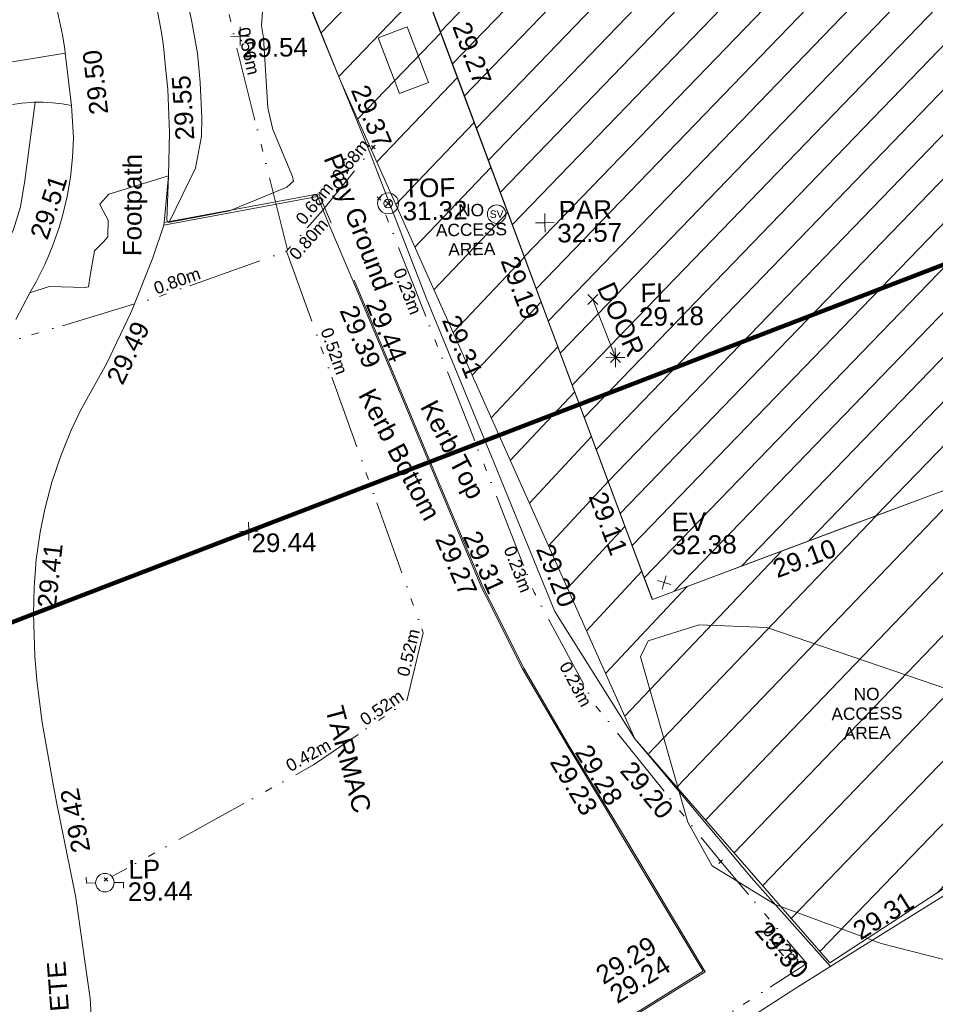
# Model space of a CAD drawing. Header units: millimetres. Extents: x -287732 to 520720, y -88450 to 287754.
# Tile 336 of 383: x 341707 to 360209, y 91084 to 110970. Entities that reach past the tile are written whole.
import ezdxf

# ---------------------------------------------------------------- set-up
doc = ezdxf.new("R2010")
doc.units = ezdxf.units.MM
doc.linetypes.add('IMPORT-HIDDEN2 _3_', pattern=[4762.5, 3175, -1587.5])
doc.linetypes.add('IMPORT-UG_ELEC_STREET LIGHTING_QLB2 _2_', pattern=[2700, 1500, -300.0000000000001, 0, -250, 150, -300.0000000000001, 0, -200])
for name, color, linetype, lineweight, true_color in [('00__TOPO__TOP_OF_FENCE_SYMBOL', 7, 'Continuous', 9, 0x666666), ('00_TOPO_EAVE', 7, 'Continuous', 9, 0x666666), ('00_TOPO_FURN_LAMP_POST', 7, 'Continuous', 9, 0x666666), ('00_TOPO_LEVEL_FLOOR', 7, 'Continuous', 9, 0x666666), ('00_TOPO_SERV_STOP_VALVE', 7, 'Continuous', 9, 0x666666), ('00_UAV_BUILDING_HATCH', 7, 'Continuous', 9, 0x999999), ('00_UAV_BUILDING_OUTLINE', 5, 'Continuous', 9, 0x0000ff), ('00_UAV_EAVE', 7, 'Continuous', 9, 0x666666), ('00_UAV_FENCE', 7, 'Continuous', 9, 0x264c2f), ('00_UAV_FOOTPATH', 7, 'Continuous', 9, 0xa50000), ('00_UAV_FORM_LINES', 7, 'Continuous', 9, 0x666666), ('00_UAV_FURN_LAMP_POST', 7, 'Continuous', 9, 0xa50000), ('00_UAV_INT_DOOR', 7, 'Continuous', 9, 0x7f4f3f), ('00_UAV_KERB_BOTTOM', 1, 'Continuous', 9, 0xff0000), ('00_UAV_KERB_TOP', 7, 'Continuous', 9, 0xa500a5), ('00_UAV_LEVEL_FLOOR', 7, 'Continuous', 9, 0x666666), ('00_UAV_LEVEL_SPOT', 7, 'Continuous', 9, 0x666666), ('00_UAV_PARAPET', 7, 'Continuous', 9, 0x666666), ('00_UAV_PLAY_GROUND', 3, 'Continuous', 9, 0x00ff00), ('00_UAV_SERV_IC', 5, 'Continuous', 9, 0x0000ff), ('00_UAV_TOP_OF_FENCE', 6, 'Continuous', 9, 0xff00ff), ('00_UAV_TREE_LINE', 7, 'Continuous', 9, 0x52a552), ('01_DTM_CONTOUR_MNR', 7, 'Continuous', 9, 0xa5a552), ('12333-PUM-2D-U-0001-C01 - Rev2_REVIT IMPORT_dwg', 7, 'Continuous', 9, 0x767676), ('A_RHA_Line', 7, 'Continuous', 9, 0x00a600), ('PUM-CHAMBER EXTENTS', 6, 'IMPORT-HIDDEN2 _3_', 9, 0xff00ff), ('PUM-ELECTRIC-SL-QLB2', 7, 'IMPORT-UG_ELEC_STREET LIGHTING_QLB2 _2_', 9, 0xff7f7f), ('PUM-UNABLE TO SURVEY', 190, 'Continuous', 9, 0x7f00ff)]:
    doc.layers.add(name, color=color, linetype=linetype, lineweight=lineweight, true_color=true_color)
for name, color, linetype, lineweight in [('00_UAV_SURFACE', 7, 'Continuous', 9), ('00_UAV_SURVEY_TEXT', 7, 'Continuous', 9), ('GEN-TEXT', 7, 'Continuous', 9)]:
    doc.layers.add(name, color=color, linetype=linetype, lineweight=lineweight)
doc.styles.add('Arial_1', font='arial.ttf', dxfattribs={"height": 250})
doc.styles.add('Swis721 Lt BT', font='swissl.ttf', dxfattribs={"height": 399.9999999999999})
doc.styles.add('Swis721 Lt BT_2', font='swissl.ttf', dxfattribs={"height": 375})

# ---------------------------------------------------------------- blocks, each defined once
blk = doc.blocks.new('12333-PUM-2D-U-0001-C01 - Rev2_REVIT IMPORT_dwg_MSL_Eaves_SYM_1-V82-Site Location Plan Proposed')
at = {"layer": '00_TOPO_EAVE', "color": 254, "true_color": 0xcccccc}
for p, q in [((356.5791934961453, -116.0873754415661), (-356.5791934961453, 116.0873754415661)), ((-116.0873754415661, -356.5791934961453), (116.0873754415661, 356.5791934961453))]:
    blk.add_line(p, q, dxfattribs=at)
blk = doc.blocks.new('12333-PUM-2D-U-0001-C01 - Rev2_REVIT IMPORT_dwg_MSL_Lamp_Post_SYM-2077240-Site Location Plan Proposed')
at = {"layer": '00_TOPO_FURN_LAMP_POST', "color": 254, "true_color": 0xcccccc, "flags": 128}
for points in [[(-500.1060478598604, 0), (-1000.212095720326, 0), (-1000.212095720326, 316.7338303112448)], [(500.1060478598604, 0), (1000.21209571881, 0), (1000.21209571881, -316.7338303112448)]]:
    blk.add_lwpolyline(points, dxfattribs=at)
at = {"layer": '00_TOPO_FURN_LAMP_POST', "color": 254, "true_color": 0xcccccc}
blk.add_circle((0, 0), 500.1060478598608, dxfattribs=at)
blk = doc.blocks.new('12333-PUM-2D-U-0001-C01 - Rev2_REVIT IMPORT_dwg_MSL_Parapet_SYM-V122-Site Location Plan Proposed')
at = {"layer": '00_UAV_PARAPET', "color": 254, "true_color": 0xcccccc, "flags": 128}
for points in [[(0, -500.0000000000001), (0, 0), (-500.0000000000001, 0)], [(500.0000000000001, 0), (0, 0), (0, 500.0000000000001)]]:
    blk.add_lwpolyline(points, dxfattribs=at)
blk = doc.blocks.new('12333-PUM-2D-U-0001-C01 - Rev2_REVIT IMPORT_dwg_MSL_Sluice_Valve_SYM-2077246-Site Location Plan Proposed')
at = {"layer": '00_TOPO_SERV_STOP_VALVE', "color": 254, "true_color": 0xcccccc}
blk.add_circle((0, 0), 500.0000000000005, dxfattribs=at)
at = {"layer": '00_TOPO_SERV_STOP_VALVE', "insert": (0, 198.9876086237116), "char_height": 399.9999999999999, "width": 785.1100955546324, "attachment_point": 2, "line_spacing_factor": 1.005061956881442, "style": 'Swis721 Lt BT'}
blk.add_mtext('SV', dxfattribs=at)
blk = doc.blocks.new('12333-PUM-2D-U-0001-C01 - Rev2_REVIT IMPORT_dwg_MSL_Node_LineworkTOF-2077248-Site Location Plan Proposed')
at = {"layer": '00__TOPO__TOP_OF_FENCE_SYMBOL', "color": 254, "true_color": 0xcccccc, "flags": 128}
for points in [[(165.3591892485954, 165.3591892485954), (0, 0), (-165.3591892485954, 165.3591892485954)], [(165.3591892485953, -165.3591892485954), (0, 0), (-165.3591892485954, -165.3591892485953)]]:
    blk.add_lwpolyline(points, dxfattribs=at)
at = {"layer": '00__TOPO__TOP_OF_FENCE_SYMBOL', "color": 254, "true_color": 0xcccccc}
for radius in [562.5594001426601, 233.853208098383]:
    blk.add_circle((0, 0), radius, dxfattribs=at)
blk = doc.blocks.new('12333-PUM-2D-U-0001-C01 - Rev2_REVIT IMPORT_dwg_MSL_FLlvl_SYM-V156-Site Location Plan Proposed')
at = {"layer": '00_TOPO_LEVEL_FLOOR', "color": 254, "true_color": 0xcccccc, "flags": 128}
for points in [[(0, -38.9261101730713), (0, 0), (-38.9261101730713, 0)], [(38.9261101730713, 0), (0, 0), (0, 38.9261101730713)]]:
    blk.add_lwpolyline(points, dxfattribs=at)
blk = doc.blocks.new('12333-PUM-2D-U-0001-C01 - Rev2_REVIT IMPORT_dwg_MSL_Node_Linework-V178-Site Location Plan Proposed')
at = {"layer": '00_UAV_INT_DOOR', "color": 9, "true_color": 0xd4c4bf, "flags": 128}
for points in [[(530.3860888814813, 530.3860888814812), (0, 0), (-530.3860888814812, 530.3860888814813)], [(530.3860888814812, -530.3860888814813), (0, 0), (-530.3860888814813, -530.3860888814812)]]:
    blk.add_lwpolyline(points, dxfattribs=at)
blk = doc.blocks.new('12333-PUM-2D-U-0001-C01 - Rev2_REVIT IMPORT_dwg_UAV-2077255-Site Location Plan Proposed')
at = {"layer": '00_UAV_LEVEL_SPOT', "color": 254, "true_color": 0xcccccc, "flags": 128}
for points in [[(0, -500.0000000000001), (0, 0), (-500.0000000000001, 0)], [(500.0000000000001, 0), (0, 0), (0, 500.0000000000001)]]:
    blk.add_lwpolyline(points, dxfattribs=at)
blk = doc.blocks.new('12333-PUM-2D-U-0001-C01 - Rev2_REVIT IMPORT_dwg_MGS62954_T2_Galway_ITM_3d_Rev1-2077680-Site Location Plan Proposed')
at = {"layer": '00_UAV_BUILDING_HATCH', "true_color": 0xcccccc}
h = blk.add_hatch(dxfattribs=at)
h.set_pattern_fill('FP_1', color=254, style=0, pattern_type=2)
h.set_pattern_definition([(45, (0, 0), (-441.9417382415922, 441.9417382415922), [])])
h.paths.add_polyline_path([(534258130.3624687, 725648483.3139626), (534277656.3624687, 725655386.3139625), (534278388.3624688, 725653331.3139626), (534295255.4606528, 725659853.8927271), (534294221.4606529, 725663214.8927271), (534296151.4606528, 725663830.8927269), (534296560.4606526, 725662667.892727), (534309422.4606529, 725667184.8927269), (534307379.4606528, 725673087.8927273), (534303370.4606528, 725671653.8927271), (534300995.586905, 725678397.3035645), (534310510.4335188, 725681741.4081918), (534314220.586905, 725671576.3035644), (534326500.586905, 725675858.3035647), (534324518.5869049, 725681362.3035645), (534326113.5869048, 725681952.3035647), (534324160.5869049, 725687672.3035647), (534318720.5869049, 725685739.3035644), (534311382.586905, 725706099.3035647), (534306310.3243251, 725704323.4114221), (534306355.1088055, 725704192.7557819), (534273124.3649247, 725692215.3564034), (534273147.722073, 725692180.3999606), (534273192.9489231, 725691953.0292308), (534273147.722073, 725691725.658501), (534273018.9269006, 725691532.9029037), (534272826.1713033, 725691404.1077313), (534272598.8005735, 725691358.8808813), (534272359.2318197, 725691412.2581903), (534272168.7586477, 725691547.7426457), (534272046.0540514, 725691744.888188), (534272030.8694313, 725691821.2264287), (534266685.9286339, 725689894.7426035), (534268524.939883, 725684612.5737506), (534268047.928634, 725684437.7426035), (534269413.1688387, 725680562.3524156), (534277645.4188779, 725683533.3784789), (534277949.5529159, 725682690.6704743), (534281834.7170621, 725684092.8295298), (534281561.9286339, 725684932.7426034), (534287959.928634, 725687070.7426035), (534294707.928634, 725667896.7426035), (534289312.3624687, 725665760.3139626), (534287625.3624685, 725670664.3139626), (534264563.3624688, 725662495.3139625), (534260945.3624687, 725672663.3139623), (534250837.3624687, 725669091.3139625), (534258126.7857321, 725648493.4208305)])
h.paths.add_polyline_path([(534297904.586905, 725687834.3035645), (534296489.5869049, 725693151.3035643), (534301799.586905, 725695024.3035644), (534303779.5869048, 725689436.3035645), (534301175.8806049, 725688726.3227148)])
at = {"layer": '00_UAV_BUILDING_OUTLINE', "color": 254, "true_color": 0xcccccc, "flags": 128}
blk.add_lwpolyline([(534266623.8804026, 725651486.0157087), (534261909.8111722, 725649819.4572792), (534258130.3624686, 725648483.3139625), (534257799.6871737, 725649417.7108471), (534256131.8164296, 725654130.6520636), (534254463.9456857, 725658843.5932801), (534252796.0749417, 725663556.5344967), (534251128.2041978, 725668269.4757131), (534250837.3624687, 725669091.3139623), (534254727.8519678, 725670466.1485975), (534259440.0501462, 725672131.3614875), (534260945.3624686, 725672663.3139623), (534262086.0751001, 725669457.4637592), (534263762.238277, 725664746.7873683), (534264563.3624687, 725662495.3139625)], dxfattribs=at)
at = {"layer": '00_UAV_FENCE', "color": 254, "true_color": 0xcccccc, "flags": 128}
for points in [[(534248430.8741636, 725668401.7106274), (534249468.7809302, 725665710.5499718), (534250224.7017854, 725663734.8294015), (534250405.7809303, 725663261.5499718), (534251409.7809302, 725660599.5499718), (534252009.6354766, 725659065.8678071), (534252519.7809302, 725657761.5499718), (534253664.7809302, 725654650.5499719), (534253768.4322459, 725654386.4445233), (534254976.7809302, 725651307.5499718), (534255586.8824955, 725649731.9730554), (534256152.7809302, 725648270.5499719), (534257725.7809302, 725645674.5499718), (534257975.8132366, 725645365.8841685), (534260032.7809302, 725642826.5499718), (534261161.3298785, 725641515.9540868), (534261597.8993509, 725641008.9613199)], [(534260043.9762816, 725640057.6276104), (534260889.9762816, 725640584.6276104), (534262062.2759603, 725641287.311691), (534264259.9762816, 725642604.6276104)]]:
    blk.add_lwpolyline(points, dxfattribs=at)
at = {"layer": '00_UAV_FOOTPATH', "color": 254, "true_color": 0xcccccc, "flags": 128}
for points in [[(534245487.7809302, 725664025.5499718), (534245971.0973221, 725662038.7986877), (534245984.7809303, 725661982.5499718), (534246226.7152734, 725661044.1647745), (534246409.2505204, 725660092.4400829), (534246452.7809302, 725659801.5499718), (534246461.3332835, 725659722.3693131), (534245347.7809302, 725659559.5499717)], [(534248266.6973364, 725660969.4735988), (534248411.7189083, 725660106.5885395), (534248446.7809302, 725659827.5499717), (534248482.8605052, 725659396.3908409), (534248519.7451705, 725658955.6106956), (534248537.8159123, 725658080.8105296), (534248500.9218389, 725657206.6019107), (534248409.208554, 725656336.4349409), (534248391.7809301, 725656213.5499717), (534248156.8663293, 725655556.4457585), (534247730.352124, 725654531.9220282), (534247729.7809302, 725654530.5499719), (534247687.8918599, 725654438.9100708), (534247191.5612284, 725653444.6666361), (534246633.7809303, 725652483.5499717), (534246446.5492439, 725652103.1844008), (534246227.2473658, 725651587.6975677), (534246040.745916, 725651059.4578509), (534245887.7809302, 725650520.5499719), (534245785.0458581, 725650058.0584512), (534245769.7290698, 725649963.5083421), (534245695.4638267, 725649505.0710654), (534245640.7809302, 725648947.5499718), (534245620.4577109, 725648411.3099725), (534245631.7809302, 725647555.5499718), (534245662.8166471, 725647061.9876536), (534245758.7809303, 725646211.5499718), (534245953.4466474, 725644994.5119804), (534246016.7809302, 725644598.5499717), (534246375.7809302, 725642668.5499718), (534246376.672755, 725642662.798964), (534246627.7809302, 725640620.5499718), (534246650.8454598, 725640048.6374254)], [(534245367.6066167, 725654358.3746083), (534245661.6066167, 725654890.3746083), (534245791.0927507, 725655110.5416024), (534245974.7059985, 725655463.1892549), (534246062.6032214, 725655661.4970144), (534246135.8139983, 725655826.670209), (534246273.7809303, 725656199.5499719), (534246348.9024624, 725656439.7732394), (534246447.9518553, 725656824.8231184), (534246522.6283147, 725657215.3325524), (534246572.637127, 725657609.7603791), (534246597.7809301, 725658006.5499718), (534246565.647172, 725658659.2942924), (534246376.7642629, 725658697.1661069), (534246185.8760799, 725658723.1031342), (534245993.7359716, 725658737.0030123), (534245801.1022278, 725658738.810885), (534245757.7809302, 725658737.5499718), (534245565.5784456, 725658724.5410256), (534245374.5720673, 725658699.4892558)]]:
    blk.add_lwpolyline(points, dxfattribs=at)
at = {"layer": '00_UAV_FORM_LINES', "color": 254, "true_color": 0xcccccc, "flags": 128}
for points in [[(534248507.3121759, 725656283.6207765), (534249053.3625001, 725657354.3140001), (534249180.3625001, 725657999.3140001), (534249198.3625, 725658368.3140001), (534249177.3625, 725659078.314), (534249129.3625001, 725659671.3140001), (534249021.3625, 725660339.314), (534248425.3625001, 725663245.3140001), (534247888.3625001, 725665370.314), (534247372.3625, 725667219.314)], [(534233941.9390433, 725654505.8809636), (534234781.3695002, 725652566.5445001), (534234947.3695001, 725652057.5445001), (534235159.3695002, 725651858.5445001), (534235521.3695001, 725651673.5445001), (534236492.3695002, 725651398.5445001), (534237861.3695001, 725651383.5445), (534238629.3695002, 725651420.5445), (534239103.3695002, 725651479.5445001), (534240588.3695002, 725652140.5445002), (534242076.3695002, 725653070.5445001), (534243948.3695002, 725654510.5445001), (534244523.3695002, 725654988.5445001), (534245191.3695001, 725655845.5445001), (534245353.3695002, 725656177.5445), (534245499.3695001, 725656634.5445), (534245597.3695001, 725657164.5445001), (534245832.453704, 725658738.5166506)]]:
    blk.add_lwpolyline(points, dxfattribs=at)
at = {"layer": '00_UAV_INT_DOOR', "color": 254, "true_color": 0xcccccc}
blk.add_line((534257467.3715001, 725653380.701), (534257032.3715001, 725654559.701), dxfattribs=at)
at = {"layer": '00_UAV_KERB_BOTTOM', "color": 254, "true_color": 0xcccccc, "flags": 128}
for points in [[(534251722.7809301, 725656173.5499719), (534251504.7809302, 725656735.5499718), (534248391.7809301, 725656213.5499717)], [(534245828.7150481, 725635353.615965), (534246836.7809302, 725633598.5499718), (534248204.7809303, 725634421.5499718), (534249382.5470678, 725635139.4384906), (534250071.7809302, 725635559.5499717), (534251947.7809302, 725636691.5499718), (534253654.2086415, 725637736.703389), (534253854.7809303, 725637859.5499718), (534255556.7809302, 725638891.5499718), (534257279.7809302, 725639918.5499718), (534257939.6059797, 725640310.8170975), (534259025.7809302, 725640956.5499718), (534257398.7809303, 725643783.5499718), (534257159.2221608, 725644193.2538966), (534256373.7809303, 725645536.5499718), (534255483.7809302, 725647128.5499719), (534254778.6215464, 725648586.8266826), (534254689.7809302, 725648770.5499719), (534253798.7809301, 725650991.5499719), (534252995.7809302, 725653012.5499717), (534252911.4249098, 725653222.8136168), (534252187.7809304, 725655026.5499719)]]:
    blk.add_lwpolyline(points, dxfattribs=at)
at = {"layer": '00_UAV_KERB_TOP', "color": 254, "true_color": 0xcccccc, "flags": 128}
for points in [[(534251769.3967128, 725656191.6322505), (534251536.6707706, 725656791.595459), (534248399.1461148, 725656265.483069)], [(534245815.0117987, 725635317.2403811), (534246826.0141058, 725633557.0620041), (534248220.3207284, 725634395.8882836), (534249366.8436697, 725635094.7330115), (534250087.3376742, 725635533.8986126), (534251963.3652277, 725636665.9152387), (534253638.5560293, 725637691.9366634), (534253870.3927044, 725637833.9320679), (534255572.2383621, 725638865.838483), (534257295.1261945, 725639892.7716253), (534257923.6952599, 725640266.4570146), (534259066.5364615, 725640945.8780724), (534257424.7308066, 725643798.6036943), (534257233.4300205, 725644125.7746973), (534256399.8251889, 725645551.4422771), (534255510.4013376, 725647142.4116832), (534254846.2623406, 725648515.8578206), (534254717.2390729, 725648782.6792384), (534253826.6424874, 725651002.6736449), (534253023.642387, 725653023.6738973), (534252973.2528518, 725653149.2735559), (534252215.6237752, 725655037.720289)]]:
    blk.add_lwpolyline(points, dxfattribs=at)
at = {"layer": '00_UAV_PLAY_GROUND', "color": 254, "true_color": 0xcccccc}
blk.add_line((534252187.7809302, 725655026.5499719), (534251722.7809301, 725656173.5499719), dxfattribs=at)
at = {"layer": '00_UAV_SERV_IC', "color": 254, "true_color": 0xcccccc, "flags": 128}
blk.add_lwpolyline([(534253379.7809301, 725660134.5499719), (534253791.7809302, 725659000.5499717), (534253200.2046114, 725658785.6210093), (534252788.2046112, 725659919.6210093)], close=True, dxfattribs=at)
at = {"layer": '00_UAV_SURFACE', "color": 254, "true_color": 0xcccccc}
blk.add_line((534246565.647172, 725658659.2942924), (534246461.3332832, 725659722.3693129), dxfattribs=at)
at = {"layer": '00_UAV_TREE_LINE', "color": 254, "true_color": 0xcccccc, "flags": 128}
blk.add_lwpolyline([(534265237.9762816, 725646140.6276104), (534260432.9762816, 725647876.6276104), (534259066.9762816, 725647952.6276104), (534258028.9762816, 725647647.6276103), (534257867.9762816, 725647330.6276104), (534258764.9762816, 725643970.6276104), (534259246.9762816, 725643083.6276103), (534260501.9762816, 725642275.6276104), (534262633.9762816, 725641455.6276104), (534264836.9762816, 725640849.6276104)], dxfattribs=at)
at = {"layer": '01_DTM_CONTOUR_MNR', "color": 254, "true_color": 0xcccccc, "flags": 128}
blk.add_lwpolyline([(534250462.2112573, 725660496.8932749), (534250432.9417206, 725660201.4630703), (534250467.3971232, 725659957.5083531), (534250536.1120922, 725658544.0515084), (534250625.2346447, 725658108.1345985), (534251007.1423661, 725657149.7927614), (534251025.2369465, 725657053.9251251), (534250887.6179894, 725656936.7204523), (534249720.0000001, 725656480), (534249160.0000001, 725656380), (534248480.0000001, 725656262.5000002), (534248456.6666668, 725656312.0000001), (534248500.0000001, 725657210.0000001), (534247293.8751927, 725656859.6771591), (534247104.8332278, 725656659.6326791), (534247122.7781284, 725656608.4563618), (534247270.1596092, 725656336.2565147), (534247257.1513473, 725655998.9540414), (534247163.7124712, 725655897.3672055), (534246979.7681704, 725655717.7537595), (534246885.4450472, 725655220.5166284), (534246850.6073753, 725654994.6790576), (534246776.7802693, 725654981.5605382), (534246054.0828601, 725655016.8760442), (534245660.0000001, 725654890), (534245370.0000001, 725654360)], dxfattribs=at)
for name, p, xscale, yscale, zscale in [('12333-PUM-2D-U-0001-C01 - Rev2_REVIT IMPORT_dwg_UAV-2077255-Site Location Plan Proposed', (534250000.0000001, 725660000), 0.375, 0.375, 0.375), ('12333-PUM-2D-U-0001-C01 - Rev2_REVIT IMPORT_dwg_MSL_Node_LineworkTOF-2077248-Site Location Plan Proposed', (534252929.1936294, 725656572.7624074), 0.375, 0.375, 0.375), ('12333-PUM-2D-U-0001-C01 - Rev2_REVIT IMPORT_dwg_MSL_Sluice_Valve_SYM-2077246-Site Location Plan Proposed', (534255118.7809302, 725656318.5499719), 0.375, 0.375, 0.375), ('12333-PUM-2D-U-0001-C01 - Rev2_REVIT IMPORT_dwg_MSL_Parapet_SYM-V122-Site Location Plan Proposed', (534256090.854, 725656125.3760002), 0.375, 0.375, 0.375), ('12333-PUM-2D-U-0001-C01 - Rev2_REVIT IMPORT_dwg_MSL_Node_Linework-V178-Site Location Plan Proposed', (534257032.3715001, 725654559.701), 0.19, 0.19, 0.19), ('12333-PUM-2D-U-0001-C01 - Rev2_REVIT IMPORT_dwg_MSL_FLlvl_SYM-V156-Site Location Plan Proposed', (534257467.3715001, 725653380.701), 4.94, 4.94, 4.94), ('12333-PUM-2D-U-0001-C01 - Rev2_REVIT IMPORT_dwg_MSL_Node_Linework-V178-Site Location Plan Proposed', (534257467.3715001, 725653380.701), 0.19, 0.19, 0.19), ('12333-PUM-2D-U-0001-C01 - Rev2_REVIT IMPORT_dwg_UAV-2077255-Site Location Plan Proposed', (534250000.0000001, 725650000.0000001), 0.375, 0.375, 0.375), ('12333-PUM-2D-U-0001-C01 - Rev2_REVIT IMPORT_dwg_MSL_Eaves_SYM_1-V82-Site Location Plan Proposed', (534258372.3625, 725648818.3140001), 0.375, 0.375, 0.375), ('12333-PUM-2D-U-0001-C01 - Rev2_REVIT IMPORT_dwg_MSL_Lamp_Post_SYM-2077240-Site Location Plan Proposed', (534246968.6707792, 725642955.6024221), 0.375, 0.375, 0.375)]:
    blk.add_blockref(name, p, dxfattribs=dict(xscale=xscale, yscale=yscale, zscale=zscale))
at = {"layer": '00_UAV_BUILDING_OUTLINE', "color": 251, "true_color": 0x666666, "char_height": 375, "width": 1495.902363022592, "attachment_point": 1, "line_spacing_factor": 1.005061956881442, "style": 'Swis721 Lt BT_2'}
for s, insert, rotation in [('29.27', (534254638.2794458, 725660250.5989398), 289.4884483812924), ('29.19', (534255530.688763, 725655502.8662097), 289.48844837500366), ('29.11', (534257226.0777968, 725650712.1659193), 289.4884483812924), ('29.10', (534260534.5228245, 725649217.7541795), 19.46995950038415)]:
    blk.add_mtext(s, dxfattribs=dict(at, insert=insert, rotation=rotation))
at = {"layer": '00_UAV_EAVE', "char_height": 375, "attachment_point": 1, "line_spacing_factor": 1.005061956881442, "style": 'Swis721 Lt BT_2'}
for s, insert, width in [('EV', (534258546.4499865, 725650223.915723), 736.078940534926), ('32.38', (534258541.7815832, 725649757.1650988), 1495.902363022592)]:
    blk.add_mtext(s, dxfattribs=dict(at, insert=insert, width=width))
at = {"layer": '00_UAV_FENCE', "color": 251, "true_color": 0x666666, "char_height": 375, "width": 1495.902363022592, "attachment_point": 1, "line_spacing_factor": 1.005061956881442, "style": 'Swis721 Lt BT_2'}
for s, insert, rotation in [('29.37', (534252561.905957, 725659013.4304047), 291.3614871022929), ('29.31', (534254320.7633297, 725654334.6493667), 291.4281137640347), ('29.20', (534256138.9723777, 725649677.6671951), 291.16761078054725), ('29.20', (534257687.3461792, 725645263.0703532), 309.0089302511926), ('29.31', (534262022.0971659, 725641840.6091056), 30.93874746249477), ('29.30', (534260349.513054, 725641986.049432), 309.75425319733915)]:
    blk.add_mtext(s, dxfattribs=dict(at, insert=insert, rotation=rotation))
at = {"layer": '00_UAV_FOOTPATH', "color": 251, "true_color": 0x666666, "char_height": 375, "attachment_point": 1, "line_spacing_factor": 1.005061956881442, "style": 'Swis721 Lt BT_2'}
for s, insert, width, rotation in [('29.55', (534248663.9081225, 725657911.0539404), 1495.902363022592, 92.77613844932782), ('Footpath', (534247552.8283846, 725655599.5788211), 2436.183848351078, 88.75934442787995), ('29.51', (534245677.2485616, 725656060.5636137), 1495.902363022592, 70.78394363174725), ('29.49', (534247165.3580082, 725653144.4394939), 1495.902363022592, 63.675050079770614), ('29.41', (534245699.0198194, 725648549.4214095), 1495.902363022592, 82.72636863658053), ('29.42', (534246318.8913576, 725643542.4463543), 1495.902363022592, 99.9558646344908)]:
    blk.add_mtext(s, dxfattribs=dict(at, insert=insert, width=width, rotation=rotation))
at = {"layer": '00_UAV_FURN_LAMP_POST', "color": 251, "true_color": 0x666666, "char_height": 375, "attachment_point": 1, "line_spacing_factor": 1.005061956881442, "style": 'Swis721 Lt BT_2'}
for s, insert, width in [('LP', (534247449.6235641, 725643401.3917062), 707.5855621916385), ('29.44', (534247427.0800527, 725642950.8296078), 1495.902363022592)]:
    blk.add_mtext(s, dxfattribs=dict(at, insert=insert, width=width))
at = {"layer": '00_UAV_INT_DOOR', "color": 251, "true_color": 0x666666, "insert": (534257459.7910674, 725654945.1849226), "char_height": 375, "width": 1790.333939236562, "attachment_point": 1, "rotation": 293.09251671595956, "line_spacing_factor": 1.005061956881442, "style": 'Swis721 Lt BT_2'}
blk.add_mtext('DOOR', dxfattribs=at)
at = {"layer": '00_UAV_KERB_BOTTOM', "color": 251, "true_color": 0x666666, "char_height": 375, "attachment_point": 1, "line_spacing_factor": 1.005061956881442, "style": 'Swis721 Lt BT_2'}
for s, insert, width, rotation in [('29.39', (534252254.0247321, 725654568.9752494), 1495.902363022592, 291.86024476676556), ('Kerb Bottom', (534252585.4676135, 725652885.0024077), 3414.456504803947, 296.70274944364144), ('29.27', (534254101.6027344, 725649925.5058596), 1495.902363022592, 292.6646406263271), ('29.23', (534256311.9347692, 725645426.5859783), 1495.902363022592, 300.3153353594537), ('29.24', (534257085.9533338, 725640643.5049891), 1495.902363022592, 30.731556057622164)]:
    blk.add_mtext(s, dxfattribs=dict(at, insert=insert, width=width, rotation=rotation))
at = {"layer": '00_UAV_KERB_TOP', "color": 251, "true_color": 0x666666, "char_height": 375, "attachment_point": 1, "line_spacing_factor": 1.005061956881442, "style": 'Swis721 Lt BT_2'}
for s, insert, width, rotation in [('29.44', (534252783.7772066, 725654686.4542859), 1495.902363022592, 291.8602447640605), ('Kerb Top', (534253833.7378528, 725652626.201347), 2493.170605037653, 296.70274944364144), ('29.31', (534254658.9325007, 725649970.1308827), 1495.902363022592, 293.0290902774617), ('29.28', (534256821.0236539, 725645616.6308877), 1495.902363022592, 300.3153353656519), ('29.29', (534256811.7733173, 725641033.5747637), 1495.902363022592, 30.73155605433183)]:
    blk.add_mtext(s, dxfattribs=dict(at, insert=insert, width=width, rotation=rotation))
at = {"layer": '00_UAV_LEVEL_FLOOR', "char_height": 375, "attachment_point": 1, "line_spacing_factor": 1.005061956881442, "style": 'Swis721 Lt BT_2'}
for s, insert, width in [('FL', (534257997.7877918, 725654863.0329018), 683.841080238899), ('29.18', (534257960.1918397, 725654382.1080472), 1495.902363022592)]:
    blk.add_mtext(s, dxfattribs=dict(at, insert=insert, width=width))
at = {"layer": '00_UAV_LEVEL_SPOT', "char_height": 375, "width": 1495.902363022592, "attachment_point": 1, "line_spacing_factor": 1.005061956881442, "style": 'Swis721 Lt BT_2'}
for s, insert in [('29.54', (534250051.8765643, 725659949.1441547)), ('29.44', (534250051.8765643, 725649949.1441548))]:
    blk.add_mtext(s, dxfattribs=dict(at, insert=insert))
at = {"layer": '00_UAV_PARAPET', "char_height": 375, "attachment_point": 1, "line_spacing_factor": 1.005061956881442, "style": 'Swis721 Lt BT_2'}
for s, insert, width in [('PAR', (534256374.3333005, 725656560.4077269), 1168.228512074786), ('32.57', (534256337.0434732, 725656098.2750369), 1495.902363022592)]:
    blk.add_mtext(s, dxfattribs=dict(at, insert=insert, width=width))
at = {"layer": '00_UAV_PLAY_GROUND', "color": 251, "true_color": 0x666666, "insert": (534251990.257441, 725657639.0561888), "char_height": 375, "width": 3352.720851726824, "attachment_point": 1, "rotation": 290.1583906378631, "line_spacing_factor": 1.005061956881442, "style": 'Swis721 Lt BT_2'}
blk.add_mtext('Play Ground', dxfattribs=at)
at = {"layer": '00_UAV_SURFACE', "color": 251, "true_color": 0x666666, "insert": (534246936.4361486, 725658450.0564637), "char_height": 375, "width": 1495.902363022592, "attachment_point": 1, "rotation": 95.60418902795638, "line_spacing_factor": 1.005061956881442, "style": 'Swis721 Lt BT_2'}
blk.add_mtext('29.50', dxfattribs=at)
at = {"layer": '00_UAV_SURVEY_TEXT', "color": 251, "true_color": 0x666666, "char_height": 375, "attachment_point": 1, "line_spacing_factor": 1.005061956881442, "style": 'Swis721 Lt BT_2'}
for s, insert, width, rotation in [('TARMAC', (534251842.0492805, 725646478.0662744), 2450.430537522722, 284.2262555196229), ('CONCRETE', (534245934.508521, 725638444.4118948), 3286.236302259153, 93.29767338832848)]:
    blk.add_mtext(s, dxfattribs=dict(at, insert=insert, width=width, rotation=rotation))
at = {"layer": '00_UAV_TOP_OF_FENCE', "color": 251, "true_color": 0x666666, "char_height": 375, "attachment_point": 1, "line_spacing_factor": 1.005061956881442, "style": 'Swis721 Lt BT_2'}
for s, insert, width in [('TOF', (534253243.2840464, 725657061.3097924), 1163.479615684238), ('31.32', (534253220.8604046, 725656597.9330876), 1495.902363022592)]:
    blk.add_mtext(s, dxfattribs=dict(at, insert=insert, width=width))
blk = doc.blocks.new('12333-PUM-2D-U-0001-C01 - Rev2_REVIT IMPORT_dwg-1620468-Site Location Plan Proposed')
at = {"layer": 'PUM-CHAMBER EXTENTS', "true_color": 0xfff4d4}
h = blk.add_hatch(dxfattribs=at)
h.set_pattern_fill('FP_14', style=0, pattern_type=2)
h.set_pattern_definition([(45, (-533641079.65, -725615854.3560001), (-618.7184335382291, 618.7184335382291), [])])
h.paths.add_polyline_path([(620505.350152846, 25223.64382131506), (626715.3264344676, 29117.27143172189), (646370.9494642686, 38861.80691071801), (645958.3233026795, 39705.06552257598), (645563.6540130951, 40669.1788068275), (637308.7126216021, 37476.95778370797), (636576.7126214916, 39531.95778354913), (617046.4375747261, 32629.03240495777), (609826.3241128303, 53043.08069427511), (607530.5232708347, 52082.45499234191), (610929.9856295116, 43211.51162835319), (616646.1310830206, 29820.19379304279), (620495.6955674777, 25235.14298301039)])
at = {"layer": 'GEN-TEXT', "color": 253, "true_color": 0xaaaaaa}
for p, q in [((611537.9948138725, 41825.2884822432), (611608.7054919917, 41895.99916036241)), ((611608.7054919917, 41825.2884822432), (611537.9948138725, 41895.99916036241)), ((611634.9948138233, 40786.28848225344), (611705.7054919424, 40856.99916037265)), ((611705.7054919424, 40786.28848225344), (611634.9948138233, 40856.99916037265)), ((618302.9948137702, 27273.28848221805), (618373.7054918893, 27343.99916033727)), ((618373.7054918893, 27273.28848221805), (618302.9948137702, 27343.99916033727)), ((605874.9948138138, 27130.28848229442), (605945.7054919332, 27200.99916041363)), ((605945.7054919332, 27130.28848229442), (605874.9948138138, 27200.99916041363))]:
    blk.add_line(p, q, dxfattribs=at)
at = {"layer": 'PUM-ELECTRIC-SL-QLB2', "color": 254, "true_color": 0xffd4d4, "flags": 128}
for points in [[(609802.6141675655, 39813.97011608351), (608819.3501528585, 44034.64382130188), (608057.2043480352, 47742.66553949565)], [(602627.5554761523, 37630.76532166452), (607190.3501529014, 38916.64382128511), (609778.3501528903, 39787.64382132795), (610531.3501529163, 40604.64382136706), (611573.3501529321, 41860.6438213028)], [(599405.5845965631, 14309.04177413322), (600403.3501528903, 12703.64382129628), (605515.3501528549, 16062.64382135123), (612602.3501529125, 20601.64382134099), (620041.3501529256, 25220.64382128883), (618338.3501528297, 27308.64382127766), (615841.3501528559, 30534.64382130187), (614667.3501528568, 32806.64382129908), (612364.3501529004, 38976.64382134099), (611670.3501528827, 40821.64382131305)], [(609778.3501528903, 39787.64382132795), (610499.3501529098, 37684.64382132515), (612407.3501528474, 32036.64382128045), (612048.3501529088, 30654.64382129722), (610148.3501528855, 29407.64382132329), (606033.364981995, 27220.97911196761)]]:
    blk.add_lwpolyline(points, dxfattribs=at)
at = {"layer": 'PUM-UNABLE TO SURVEY', "color": 7, "true_color": 0xfff4d4}
blk.add_line((617050.7126214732, 32628.95778373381), (636576.7126214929, 39531.95778362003), dxfattribs=at)
at = {"layer": 'PUM-UNABLE TO SURVEY', "color": 7, "true_color": 0xfff4d4, "flags": 128}
blk.add_lwpolyline([(645563.6540130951, 40669.1788068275), (645958.3233026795, 39705.06552257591), (646370.9494642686, 38861.80691071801), (626715.3264344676, 29117.27143172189), (620505.350152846, 25223.64382131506), (616646.1310830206, 29820.19379304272), (610929.9856295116, 43211.51162835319), (607530.5232708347, 52082.45499234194), (609826.3241128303, 53043.08069427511), (617046.9361648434, 32627.62269820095)], dxfattribs=at)
blk.add_blockref('12333-PUM-2D-U-0001-C01 - Rev2_REVIT IMPORT_dwg_MGS62954_T2_Galway_ITM_3d_Rev1-2077680-Site Location Plan Proposed', (-533641079.6498471, -725615854.3561786))
at = {"layer": 'PUM-ELECTRIC-SL-QLB2', "char_height": 250, "width": 1160.025439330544, "attachment_point": 2, "line_spacing_factor": 0.9417779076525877, "style": 'Arial_1'}
for s, insert, rotation in [('0.56m', (609209.3018623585, 43869.19692586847), 281.6148004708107), ('0.68m', (611012.1519120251, 41683.74423266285), 50.32029421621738), ('0.68m', (610264.0802548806, 40826.37569485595), 50.32029421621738), ('0.80m', (610137.8240446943, 40111.81479959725), 47.33433169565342), ('0.80m', (607519.5520468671, 39349.86737338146), 18.600830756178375), ('0.23m', (612327.9410742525, 38981.69406721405), 290.6138784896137), ('0.52m', (610828.3564283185, 37795.78828960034), 288.6659299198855), ('0.23m', (614461.7115041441, 33330.75039106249), 290.46847598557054), ('0.52m', (611979.4013654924, 31671.69756430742), 75.43821121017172), ('0.23m', (615581.5849810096, 31001.82208009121), 297.326545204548), ('0.52m', (611475.470353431, 30643.74261131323), 33.27752266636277), ('0.42m', (609985.3917812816, 29714.30779256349), 27.985759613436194), ('0.22m', (619644.7634620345, 25670.14005525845), 309.20113298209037)]:
    blk.add_mtext(s, dxfattribs=dict(at, insert=insert, rotation=rotation))
at = {"layer": 'PUM-UNABLE TO SURVEY', "color": 41, "true_color": 0xffdf7f, "char_height": 250, "width": 1714.021757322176, "attachment_point": 2, "line_spacing_factor": 0.9417779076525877, "style": 'Arial_1'}
for insert in [(613524.7876528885, 40676.51243782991), (621344.7876528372, 30766.51243791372)]:
    blk.add_mtext('NO\\PACCESS\\PAREA', dxfattribs=dict(at, insert=insert))

msp = doc.modelspace()

# ---------------------------------------------------------------- linework, layer by layer
at = {"layer": 'A_RHA_Line', "color": 1, "lineweight": 140, "true_color": 0xff0000}
msp.add_line((333922.8786092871, 95871.96620287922), (493842.3153081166, 157259.2864546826), dxfattribs=at)

# ---------------------------------------------------------------- block references
at = {"layer": '12333-PUM-2D-U-0001-C01 - Rev2_REVIT IMPORT_dwg', "color": 254, "linetype": 'IMPORT-UG_ELEC_STREET LIGHTING_QLB2 _2_', "true_color": 0xffd4d4, "rotation": 0.9999999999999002}
msp.add_blockref('12333-PUM-2D-U-0001-C01 - Rev2_REVIT IMPORT_dwg-1620468-Site Location Plan Proposed', (-261895.0770586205, 55869.5817132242), dxfattribs=at)

doc.saveas('drawing.dxf')
